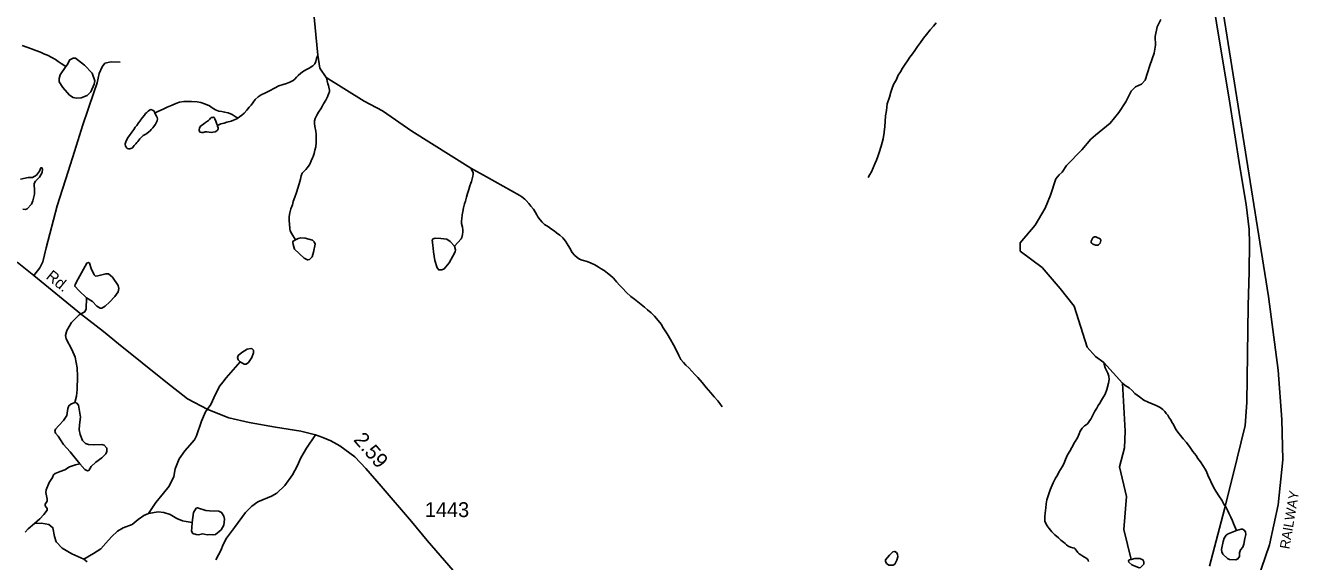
# Model space of a CAD drawing. Extents: x 2056842 to 2160602, y 826753 to 1016856.
# Drawn here: x 2126664 to 2137367, y 1005711 to 1010216 of the extents above; entities that cross this region are included whole.
import ezdxf

# ---------------------------------------------------------------- set-up
doc = ezdxf.new("R2010")
doc.units = 0
for name, color, linetype in [('Exist Hydrographic Misc Water Feature', 7, 'Continuous'), ('Exist Railroad Mainline', 7, 'Continuous'), ('Exist Railroad Mainline Label', 7, 'Continuous'), ('Exist Road Non-System Type 51', 7, 'Continuous'), ('Exist Road Primary US Attributed', 7, 'Continuous'), ('Exist Road Secondary Mileage Hundredths English Label', 7, 'Continuous'), ('Exist Road Secondary Type 51 Attributed', 7, 'Continuous'), ('Exist Road Secondary Type 51 Label', 7, 'Continuous'), ('Exist Road Secondary Type 51 Number Label', 7, 'Continuous')]:
    doc.layers.add(name, color=color, linetype=linetype)

msp = doc.modelspace()

# ---------------------------------------------------------------- linework, layer by layer
at = {"layer": 'Exist Hydrographic Misc Water Feature'}
for points in [[(2129122, 1009967), (2129052, 1010694), (2129174, 1011163), (2129186, 1011317)], [(2134320, 1010238), (2134297, 1010210), (2134269, 1010178), (2134239, 1010140), (2134213, 1010108), (2134189, 1010073), (2134165, 1010039), (2134141, 1010005), (2134122, 1009977), (2134100, 1009949), (2134080, 1009919), (2134060, 1009891), (2134038, 1009857), (2134020, 1009827), (2134002, 1009797), (2133983, 1009757), (2133965, 1009725), (2133953, 1009696), (2133939, 1009654), (2133927, 1009612), (2133909, 1009556), (2133904, 1009500), (2133896, 1009456), (2133892, 1009410), (2133890, 1009366), (2133883, 1009320), (2133883, 1009316), (2133875, 1009264), (2133859, 1009202), (2133841, 1009148), (2133831, 1009114), (2133820, 1009084), (2133806, 1009052), (2133790, 1009018), (2133776, 1008986), (2133764, 1008962), (2133750, 1008938)], [(2135729, 1007384), (2135661, 1007433), (2135590, 1007512), (2135480, 1007858), (2135362, 1008004), (2135212, 1008181), (2135028, 1008320), (2135027, 1008389), (2135152, 1008537), (2135238, 1008679), (2135282, 1008790), (2135326, 1008928), (2135354, 1008960), (2135380, 1008983), (2135416, 1009038), (2135544, 1009171), (2135620, 1009260), (2135661, 1009294), (2135784, 1009394), (2135856, 1009485), (2135915, 1009574), (2135961, 1009663), (2135997, 1009700), (2136046, 1009722), (2136077, 1009755), (2136116, 1009879), (2136153, 1009984), (2136166, 1010049), (2136162, 1010122), (2136180, 1010205), (2136209, 1010266)], [(2126636, 1010046), (2126674, 1010032), (2126714, 1010019), (2126752, 1010005), (2126790, 1009991), (2126824, 1009975), (2126848, 1009965), (2126886, 1009947), (2126916, 1009929), (2126938, 1009914), (2126964, 1009896), (2127004, 1009871)], [(2127004, 1009871), (2126956, 1009802), (2126948, 1009771), (2126948, 1009742), (2126979, 1009694), (2127033, 1009631), (2127066, 1009611), (2127094, 1009606), (2127133, 1009607), (2127183, 1009626), (2127214, 1009659), (2127241, 1009723), (2127246, 1009751), (2127224, 1009814), (2127161, 1009882), (2127084, 1009942), (2127066, 1009942), (2127038, 1009928), (2127014, 1009885), (2127004, 1009871)], [(2129122, 1009967), (2129110, 1009937), (2129104, 1009913), (2129096, 1009893), (2129080, 1009877), (2129048, 1009857), (2129026, 1009847), (2129001, 1009833), (2128979, 1009815), (2128957, 1009794), (2128943, 1009780), (2128927, 1009764), (2128913, 1009752), (2128885, 1009738), (2128859, 1009728), (2128829, 1009720), (2128795, 1009708), (2128757, 1009688), (2128715, 1009665), (2128681, 1009649), (2128645, 1009633), (2128620, 1009615), (2128596, 1009593), (2128574, 1009565), (2128560, 1009547), (2128544, 1009529), (2128526, 1009505), (2128502, 1009478), (2128482, 1009462), (2128464, 1009448), (2128450, 1009438)], [(2129193, 1009779), (2129138, 1009856), (2129122, 1009967)], [(2129193, 1009779), (2129195, 1009774), (2129201, 1009750), (2129207, 1009726), (2129211, 1009710), (2129215, 1009696), (2129221, 1009672), (2129221, 1009658), (2129215, 1009646), (2129204, 1009616), (2129190, 1009587), (2129170, 1009557), (2129160, 1009541), (2129146, 1009515), (2129128, 1009487), (2129112, 1009463), (2129100, 1009435), (2129094, 1009413), (2129095, 1009391), (2129097, 1009367), (2129105, 1009327), (2129107, 1009299), (2129109, 1009267), (2129107, 1009231), (2129105, 1009197), (2129097, 1009167), (2129090, 1009141), (2129082, 1009115), (2129076, 1009103), (2129066, 1009079), (2129056, 1009057), (2129048, 1009041), (2129034, 1009023), (2129020, 1009005), (2129004, 1008989), (2128990, 1008975), (2128982, 1008951), (2128977, 1008925), (2128965, 1008886), (2128953, 1008848), (2128941, 1008812), (2128929, 1008774), (2128915, 1008736), (2128908, 1008708), (2128896, 1008676), (2128886, 1008642), (2128882, 1008610), (2128880, 1008574), (2128884, 1008550), (2128886, 1008506), (2128890, 1008490), (2128903, 1008464), (2128935, 1008415)], [(2130409, 1009016), (2129911, 1009326), (2129665, 1009498), (2129511, 1009579), (2129193, 1009779)], [(2127752, 1009479), (2127758, 1009467), (2127766, 1009453), (2127772, 1009441), (2127774, 1009431), (2127772, 1009415), (2127757, 1009385), (2127743, 1009367), (2127735, 1009355), (2127721, 1009341), (2127711, 1009329), (2127701, 1009321), (2127685, 1009309), (2127675, 1009301), (2127653, 1009291), (2127643, 1009281), (2127625, 1009263), (2127607, 1009241), (2127599, 1009231), (2127591, 1009220), (2127577, 1009206), (2127569, 1009196), (2127563, 1009188), (2127558, 1009184), (2127542, 1009180), (2127530, 1009178), (2127520, 1009182), (2127515, 1009188), (2127511, 1009194), (2127505, 1009202), (2127503, 1009222), (2127511, 1009246), (2127527, 1009276), (2127539, 1009292), (2127557, 1009318), (2127575, 1009342), (2127587, 1009360), (2127599, 1009374), (2127615, 1009397), (2127628, 1009413), (2127632, 1009419), (2127648, 1009441), (2127664, 1009461), (2127674, 1009475), (2127684, 1009483), (2127694, 1009495), (2127706, 1009503), (2127718, 1009509), (2127732, 1009505), (2127742, 1009497), (2127750, 1009483), (2127752, 1009479)], [(2127752, 1009479), (2127776, 1009493), (2127822, 1009513), (2127856, 1009530), (2127898, 1009546), (2127928, 1009560), (2127960, 1009570), (2127994, 1009576), (2128026, 1009578), (2128060, 1009576), (2128106, 1009573), (2128138, 1009567), (2128178, 1009555), (2128210, 1009539), (2128234, 1009523), (2128262, 1009507), (2128290, 1009495), (2128314, 1009492), (2128338, 1009488), (2128368, 1009482), (2128402, 1009468), (2128436, 1009446), (2128450, 1009438)], [(2128277, 1009375), (2128279, 1009369), (2128283, 1009356), (2128283, 1009346), (2128279, 1009335), (2128273, 1009331), (2128259, 1009323), (2128239, 1009319), (2128225, 1009317), (2128207, 1009319), (2128189, 1009321), (2128175, 1009321), (2128157, 1009317), (2128143, 1009317), (2128131, 1009319), (2128127, 1009327), (2128125, 1009337), (2128127, 1009355), (2128139, 1009371), (2128153, 1009381), (2128163, 1009389), (2128177, 1009399), (2128194, 1009411), (2128200, 1009415), (2128210, 1009425), (2128218, 1009437), (2128224, 1009441), (2128236, 1009443), (2128244, 1009445), (2128250, 1009441), (2128256, 1009431), (2128264, 1009411), (2128273, 1009387), (2128277, 1009375)], [(2128450, 1009438), (2128442, 1009432), (2128414, 1009420), (2128394, 1009412), (2128358, 1009402), (2128335, 1009396), (2128305, 1009388), (2128277, 1009375)], [(2126621, 1008925), (2126685, 1008938), (2126724, 1008939), (2126756, 1008958), (2126781, 1008990), (2126792, 1009018), (2126803, 1009018), (2126808, 1009009), (2126803, 1008979), (2126781, 1008942), (2126749, 1008907), (2126738, 1008888), (2126739, 1008824), (2126740, 1008799)], [(2130409, 1009016), (2130428, 1008979), (2130428, 1008965), (2130426, 1008949), (2130420, 1008927), (2130415, 1008905), (2130409, 1008891), (2130401, 1008867), (2130391, 1008837), (2130381, 1008803), (2130371, 1008773), (2130363, 1008739), (2130355, 1008717), (2130346, 1008683), (2130342, 1008653), (2130336, 1008625), (2130332, 1008591), (2130330, 1008575), (2130330, 1008551), (2130338, 1008521), (2130340, 1008499), (2130340, 1008481), (2130339, 1008459), (2130333, 1008435), (2130327, 1008423), (2130271, 1008362)], [(2130409, 1009016), (2130540, 1008945), (2130821, 1008787), (2130837, 1008775), (2130861, 1008757), (2130873, 1008745), (2130895, 1008719), (2130913, 1008697), (2130936, 1008671), (2130952, 1008643), (2130964, 1008623), (2130972, 1008607), (2130992, 1008581), (2131008, 1008562), (2131028, 1008542), (2131060, 1008522), (2131086, 1008504), (2131108, 1008490), (2131128, 1008474), (2131156, 1008452), (2131181, 1008430), (2131203, 1008404), (2131219, 1008381), (2131241, 1008345), (2131261, 1008309), (2131281, 1008285), (2131301, 1008267), (2131323, 1008251), (2131345, 1008243), (2131387, 1008231), (2131420, 1008219), (2131450, 1008203), (2131478, 1008186), (2131504, 1008170), (2131530, 1008156), (2131556, 1008134), (2131582, 1008114), (2131604, 1008094), (2131624, 1008072), (2131632, 1008060), (2131660, 1008030), (2131684, 1008007), (2131717, 1007971), (2131753, 1007939), (2131783, 1007915), (2131827, 1007883), (2131867, 1007847), (2131893, 1007825), (2131923, 1007800), (2131951, 1007772), (2131984, 1007736), (2132008, 1007704), (2132026, 1007674), (2132058, 1007624), (2132088, 1007576), (2132112, 1007533), (2132131, 1007494), (2132157, 1007441), (2132175, 1007409), (2132195, 1007383), (2132217, 1007361), (2132241, 1007339), (2132267, 1007309), (2132292, 1007283), (2132316, 1007257), (2132354, 1007216), (2132388, 1007174), (2132426, 1007128), (2132454, 1007096), (2132485, 1007062), (2132501, 1007040), (2132521, 1007010)], [(2126740, 1008799), (2126726, 1008743), (2126713, 1008713), (2126679, 1008674), (2126664, 1008668), (2126641, 1008672)], [(2128935, 1008415), (2128913, 1008403), (2128912, 1008395), (2128913, 1008376), (2128926, 1008337), (2129006, 1008259), (2129036, 1008246), (2129053, 1008250), (2129073, 1008272), (2129085, 1008311), (2129098, 1008377), (2129092, 1008398), (2129077, 1008412), (2129015, 1008428), (2128978, 1008432), (2128955, 1008426), (2128935, 1008415)], [(2130271, 1008362), (2130280, 1008330), (2130277, 1008312), (2130256, 1008277), (2130225, 1008221), (2130184, 1008170), (2130164, 1008161), (2130138, 1008162), (2130125, 1008178), (2130105, 1008241), (2130093, 1008312), (2130090, 1008369), (2130084, 1008412), (2130091, 1008422), (2130107, 1008428), (2130157, 1008424), (2130205, 1008419), (2130235, 1008401), (2130271, 1008362)], [(2135687, 1008428), (2135699, 1008422), (2135703, 1008418), (2135705, 1008414), (2135705, 1008408), (2135703, 1008396), (2135699, 1008386), (2135695, 1008380), (2135689, 1008374), (2135685, 1008372), (2135679, 1008370), (2135673, 1008370), (2135663, 1008370), (2135655, 1008372), (2135645, 1008374), (2135639, 1008378), (2135635, 1008380), (2135629, 1008386), (2135625, 1008390), (2135623, 1008394), (2135623, 1008398), (2135625, 1008404), (2135633, 1008420), (2135637, 1008432), (2135641, 1008434), (2135653, 1008438), (2135659, 1008440), (2135663, 1008438), (2135673, 1008434), (2135679, 1008432), (2135687, 1008428)], [(2127178, 1007928), (2127111, 1007987), (2127078, 1008024), (2127081, 1008040), (2127106, 1008085), (2127179, 1008219), (2127193, 1008223), (2127202, 1008219), (2127217, 1008173), (2127242, 1008119), (2127253, 1008110), (2127272, 1008112), (2127339, 1008129), (2127362, 1008129), (2127395, 1008101), (2127443, 1008031), (2127449, 1008004), (2127444, 1007977), (2127415, 1007939), (2127371, 1007889), (2127333, 1007857), (2127305, 1007839), (2127293, 1007839), (2127264, 1007858), (2127228, 1007896), (2127178, 1007928)], [(2127078, 1007046), (2127093, 1007101), (2127098, 1007155), (2127102, 1007265), (2127097, 1007338), (2127081, 1007428), (2127054, 1007492), (2127006, 1007583), (2127001, 1007611), (2127010, 1007651), (2127050, 1007718), (2127115, 1007784), (2127162, 1007810), (2127173, 1007833), (2127178, 1007928)], [(2128470, 1007389), (2128501, 1007369), (2128519, 1007369), (2128539, 1007384), (2128568, 1007426), (2128582, 1007464), (2128580, 1007486), (2128571, 1007497), (2128559, 1007501), (2128528, 1007494), (2128483, 1007468), (2128453, 1007441), (2128445, 1007424), (2128453, 1007407), (2128470, 1007389)], [(2127699, 1006115), (2127760, 1006207), (2127825, 1006285), (2127871, 1006343), (2127910, 1006426), (2127922, 1006490), (2127955, 1006573), (2128004, 1006640), (2128084, 1006734), (2128101, 1006767), (2128143, 1006889), (2128177, 1006969), (2128221, 1007030), (2128260, 1007117), (2128298, 1007188), (2128322, 1007217), (2128351, 1007255), (2128470, 1007389)], [(2135729, 1007384), (2135733, 1007368), (2135741, 1007338), (2135753, 1007317), (2135765, 1007293), (2135773, 1007269), (2135776, 1007241), (2135770, 1007209), (2135756, 1007155), (2135742, 1007118), (2135728, 1007094), (2135712, 1007068), (2135696, 1007042), (2135682, 1007022), (2135671, 1007000), (2135655, 1006974), (2135643, 1006952), (2135633, 1006930), (2135621, 1006906), (2135611, 1006892), (2135601, 1006880), (2135589, 1006866), (2135569, 1006852), (2135547, 1006830), (2135531, 1006806), (2135522, 1006783), (2135508, 1006751), (2135484, 1006711), (2135462, 1006669), (2135444, 1006639), (2135426, 1006607), (2135408, 1006569), (2135393, 1006531), (2135379, 1006505), (2135367, 1006483), (2135353, 1006461), (2135341, 1006435), (2135325, 1006411), (2135303, 1006371), (2135278, 1006312), (2135264, 1006272), (2135252, 1006228), (2135246, 1006196), (2135242, 1006162), (2135236, 1006118), (2135233, 1006090), (2135233, 1006076), (2135233, 1006050), (2135243, 1006030), (2135255, 1006010), (2135271, 1005988), (2135293, 1005961), (2135319, 1005935), (2135349, 1005911), (2135369, 1005891), (2135390, 1005873), (2135404, 1005861), (2135416, 1005851), (2135430, 1005839), (2135450, 1005831), (2135470, 1005827), (2135484, 1005823), (2135490, 1005817), (2135512, 1005786), (2135522, 1005774), (2135538, 1005766), (2135554, 1005756), (2135568, 1005748), (2135588, 1005736), (2135598, 1005722), (2135602, 1005710)], [(2135887, 1007209), (2135729, 1007384)], [(2135960, 1005729), (2135899, 1005979), (2135920, 1006257), (2135861, 1006507), (2135904, 1006665), (2135909, 1006807), (2135887, 1007209)], [(2135887, 1007209), (2135910, 1007191), (2135944, 1007169), (2135968, 1007147), (2135990, 1007124), (2136030, 1007094), (2136066, 1007068), (2136102, 1007050), (2136136, 1007036), (2136170, 1007022), (2136205, 1007005), (2136227, 1006987), (2136243, 1006971), (2136255, 1006955), (2136269, 1006941), (2136281, 1006919), (2136293, 1006901), (2136303, 1006883), (2136315, 1006861), (2136337, 1006821), (2136365, 1006785), (2136398, 1006743), (2136424, 1006712), (2136456, 1006670), (2136480, 1006636), (2136506, 1006602), (2136522, 1006576), (2136544, 1006548), (2136569, 1006510), (2136583, 1006486), (2136593, 1006466), (2136605, 1006436), (2136651, 1006336), (2136672, 1006301), (2136702, 1006255), (2136722, 1006225), (2136740, 1006193), (2136758, 1006165), (2136770, 1006143), (2136782, 1006117), (2136797, 1006083), (2136811, 1006053), (2136821, 1006029), (2136846, 1005971)], [(2127120, 1006533), (2127040, 1006632), (2126982, 1006693), (2126958, 1006733), (2126938, 1006763), (2126915, 1006788), (2126910, 1006807), (2126915, 1006824), (2126943, 1006853), (2126983, 1006895), (2127011, 1006939), (2127021, 1006997), (2127029, 1007020), (2127045, 1007034), (2127078, 1007046)], [(2127078, 1007046), (2127092, 1007045), (2127109, 1007024), (2127119, 1006975), (2127125, 1006925), (2127119, 1006860), (2127115, 1006816), (2127124, 1006778), (2127143, 1006727), (2127167, 1006702), (2127193, 1006693), (2127233, 1006690), (2127306, 1006695), (2127326, 1006689), (2127348, 1006664), (2127348, 1006636), (2127339, 1006617), (2127306, 1006582), (2127254, 1006546), (2127217, 1006508), (2127196, 1006475), (2127186, 1006473), (2127163, 1006485), (2127120, 1006533)], [(2126740, 1006031), (2126784, 1006069), (2126819, 1006107), (2126846, 1006143), (2126847, 1006157), (2126829, 1006178), (2126830, 1006192), (2126847, 1006218), (2126847, 1006234), (2126835, 1006291), (2126839, 1006314), (2126862, 1006376), (2126891, 1006417), (2126900, 1006439), (2126914, 1006451), (2126956, 1006467), (2126994, 1006481), (2127034, 1006507), (2127084, 1006523), (2127120, 1006533)], [(2128066, 1006039), (2128061, 1005994), (2128060, 1005965), (2128072, 1005947), (2128098, 1005937), (2128118, 1005935), (2128151, 1005943), (2128166, 1005940), (2128190, 1005935), (2128210, 1005937), (2128239, 1005934), (2128262, 1005938), (2128310, 1005977), (2128331, 1006015), (2128338, 1006067), (2128332, 1006091), (2128313, 1006124), (2128290, 1006134), (2128212, 1006137), (2128179, 1006139), (2128110, 1006163), (2128100, 1006160), (2128077, 1006123), (2128066, 1006039)], [(2127155, 1005731), (2127235, 1005777), (2127296, 1005816), (2127340, 1005864), (2127388, 1005917), (2127438, 1005967), (2127484, 1005993), (2127562, 1006021), (2127612, 1006064), (2127659, 1006098), (2127699, 1006115)], [(2128066, 1006039), (2128015, 1006046), (2127984, 1006053), (2127937, 1006073), (2127880, 1006105), (2127827, 1006124), (2127779, 1006128), (2127699, 1006115)], [(2127182, 1005708), (2127155, 1005731), (2127053, 1005774), (2126972, 1005824), (2126922, 1005877), (2126908, 1005921), (2126895, 1005995), (2126860, 1006021), (2126799, 1006032), (2126740, 1006031), (2126685, 1005984), (2126661, 1005957)], [(2136846, 1005971), (2136775, 1005944), (2136760, 1005933), (2136743, 1005908), (2136734, 1005878), (2136721, 1005812), (2136723, 1005792), (2136732, 1005772), (2136769, 1005735), (2136787, 1005729), (2136840, 1005726), (2136857, 1005732), (2136870, 1005752), (2136871, 1005785), (2136879, 1005809), (2136899, 1005832), (2136907, 1005856), (2136917, 1005904), (2136923, 1005939), (2136921, 1005959), (2136911, 1005975), (2136897, 1005983), (2136886, 1005983), (2136846, 1005971)], [(2133923, 1005681), (2133943, 1005679), (2133958, 1005679), (2133973, 1005689), (2133991, 1005721), (2133999, 1005749), (2133995, 1005772), (2133987, 1005786), (2133972, 1005796), (2133955, 1005792), (2133928, 1005765), (2133896, 1005726), (2133895, 1005714), (2133902, 1005694), (2133923, 1005681)], [(2135960, 1005729), (2135944, 1005725), (2135938, 1005717), (2135941, 1005706), (2135966, 1005683), (2136026, 1005658), (2136040, 1005661), (2136068, 1005689), (2136068, 1005709), (2136059, 1005724), (2136034, 1005735), (2135991, 1005736), (2135960, 1005729)]]:
    msp.add_lwpolyline(points, dxfattribs=at)
at = {"layer": 'Exist Railroad Mainline'}
msp.add_lwpolyline([(2134371, 998444), (2135229, 1001296), (2135792, 1003124), (2135830, 1003222), (2135863, 1003314), (2135909, 1003434), (2136009, 1003643), (2136055, 1003719), (2136284, 1004121), (2136627, 1004725), (2136769, 1004976), (2136882, 1005209), (2136986, 1005451), (2137122, 1005850), (2137196, 1006187), (2137236, 1006565), (2137226, 1006905), (2137197, 1007319), (2137115, 1007939), (2136317, 1012949)], dxfattribs=at)
at = {"layer": 'Exist Road Non-System Type 51'}
for points in [[(2126734, 1008114), (2126784, 1008180), (2126809, 1008228), (2126839, 1008348), (2126931, 1008700), (2127022, 1008989), (2127077, 1009157), (2127147, 1009380), (2127238, 1009652), (2127267, 1009733), (2127283, 1009813), (2127308, 1009867), (2127331, 1009898), (2127383, 1009909), (2127461, 1009907)], [(2129101, 1006776), (2129027, 1006662), (2128980, 1006581), (2128948, 1006513), (2128909, 1006440), (2128844, 1006349), (2128776, 1006284), (2128731, 1006259), (2128618, 1006212), (2128566, 1006177), (2128513, 1006122), (2128421, 1005997), (2128353, 1005907), (2128324, 1005847), (2128308, 1005809), (2128263, 1005726)]]:
    msp.add_lwpolyline(points, dxfattribs=at)
at = {"layer": 'Exist Road Primary US Attributed'}
msp.add_lwpolyline([(2136619, 1005672), (2136746, 1006150), (2136852, 1006579), (2136920, 1006853), (2136932, 1007046), (2136945, 1007859), (2136952, 1008149), (2136954, 1008386), (2136952, 1008501), (2136927, 1008711), (2136877, 1009010), (2136780, 1009617), (2136719, 1009984), (2136635, 1010496)], dxfattribs=at)
at = {"layer": 'Exist Road Secondary Type 51 Attributed'}
msp.add_lwpolyline([(2130498, 1005361), (2130042, 1005887), (2129909, 1006046), (2129654, 1006345), (2129526, 1006493), (2129433, 1006591), (2129306, 1006684), (2129231, 1006725), (2129165, 1006754), (2129101, 1006776), (2128978, 1006805), (2128767, 1006840), (2128545, 1006878), (2128374, 1006918), (2128198, 1006988), (2128026, 1007077), (2127845, 1007220), (2127447, 1007539), (2127319, 1007645), (2127135, 1007788), (2126734, 1008114), (2126593, 1008226)], dxfattribs=at)

# ---------------------------------------------------------------- texts
at = {"layer": 'Exist Railroad Mainline Label'}
msp.add_text('RAILWAY', height=82, rotation=80.3975, dxfattribs=at).set_placement((2137290, 1005811))
at = {"layer": 'Exist Road Secondary Mileage Hundredths English Label'}
msp.add_text('2.59', height=125, rotation=310.9104, dxfattribs=at).set_placement((2129416, 1006730))
at = {"layer": 'Exist Road Secondary Type 51 Label'}
msp.add_text('Rd.', height=95, rotation=320.9138, dxfattribs=at).set_placement((2126830, 1008094))
at = {"layer": 'Exist Road Secondary Type 51 Number Label'}
msp.add_text('1443', height=125, dxfattribs=at).set_placement((2130022, 1006084))

doc.saveas('drawing.dxf')
